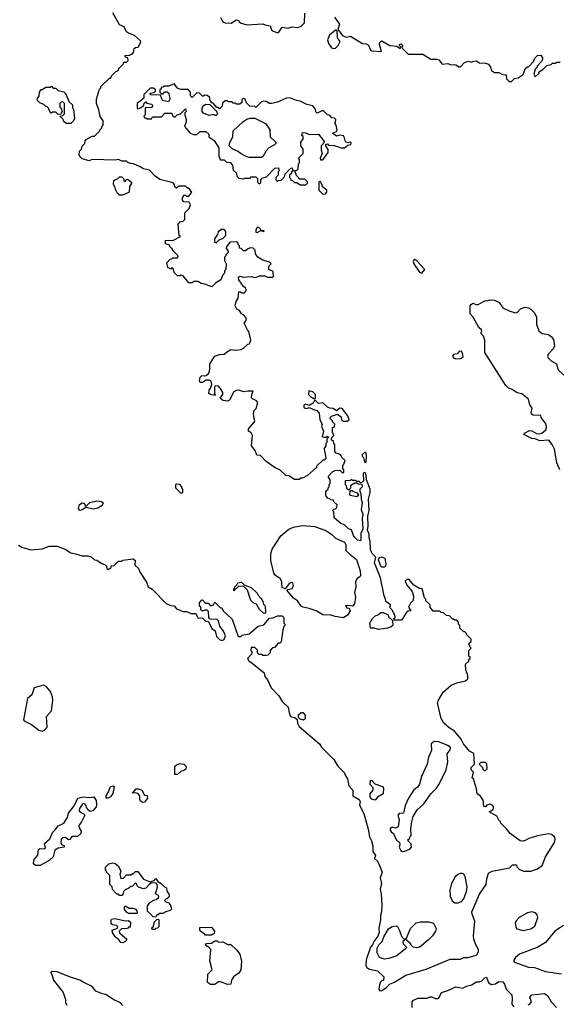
# Model space of a CAD drawing. Extents: x 1861455 to 2058065, y 200073 to 437907.
# Tile 565 of 574: x 2004326 to 2009068, y 410202 to 418863. Entities that reach past the tile are written whole.
import ezdxf

# ---------------------------------------------------------------- set-up
doc = ezdxf.new("R2010")
doc.units = 0

msp = doc.modelspace()

# ---------------------------------------------------------------- linework, layer by layer
at = {"layer": '0CON05XD'}
for points in [[(2006147.5, 416865), (2006143, 416853), (2006160, 416825), (2006160, 416815), (2006140, 416795), (2006140, 416785), (2006130, 416775), (2006130, 416745), (2006142.5, 416715), (2006140, 416665), (2006130, 416655), (2006130, 416635), (2006115, 416620), (2006097.5, 416575), (2006050, 416545), (2006017.5, 416512.5), (2005955, 416537.5), (2005923, 416543), (2005895, 416560), (2005855, 416560), (2005845, 416550), (2005815, 416550), (2005765, 416610), (2005745, 416617.5), (2005735, 416610), (2005715, 416610), (2005685, 416640), (2005678.3, 416678.3), (2005665, 416680), (2005655, 416670), (2005630, 416685), (2005622.5, 416725), (2005651.7, 416758.3), (2005665, 416760), (2005675, 416770), (2005715, 416770), (2005720, 416785), (2005670, 416835), (2005670, 416845), (2005651.7, 416861.7), (2005645, 416880), (2005610.7, 416890.7), (2005610, 416925), (2005675, 416922.5), (2005740, 416955), (2005730, 416965), (2005720, 417065), (2005741.7, 417088.3), (2005765, 417090), (2005780, 417105), (2005780, 417165), (2005818.3, 417201.7), (2005830, 417235), (2005817, 417257), (2005771.7, 417261.7), (2005760, 417275), (2005760, 417295), (2005775, 417320), (2005785, 417320), (2005795, 417310), (2005815, 417310), (2005840, 417345), (2005830, 417355), (2005830, 417365), (2005815, 417380), (2005801.7, 417381.7), (2005785, 417400), (2005725, 417400), (2005705, 417380), (2005691.7, 417391.7), (2005690, 417415), (2005677, 417427), (2005558.3, 417458.3), (2005517, 417487), (2005468.3, 417538.3), (2005415, 417550), (2005385, 417570), (2005326.4, 417596.4), (2005305, 417597.5), (2005278.3, 417608.3), (2005265, 417620), (2005225, 417620), (2005195, 417632.5), (2005165, 417627.5), (2004965, 417632.5), (2004935, 417622.5), (2004917, 417627), (2004875, 417640), (2004855, 417660), (2004850, 417675), (2004853, 417707), (2004870, 417725), (2004875, 417750), (2004900, 417775), (2004903, 417797), (2004911.7, 417808.3), (2004965, 417840), (2004985, 417840), (2005030, 417885), (2005030, 417895), (2005048.3, 417911.7), (2005050, 417925), (2005060, 417935), (2005060, 417975), (2005033, 418013), (2005021.7, 418071.7), (2005002.5, 418125), (2005002.5, 418165), (2005028.3, 418251.7), (2005040, 418265), (2005040, 418275), (2005115, 418350), (2005125, 418350), (2005140, 418375), (2005170, 418405), (2005195, 418420), (2005200, 418435), (2005240, 418475), (2005241.7, 418488.3), (2005265, 418490), (2005280, 418505), (2005278.3, 418528.3), (2005261.7, 418531.7), (2005251.7, 418548.3), (2005295, 418550), (2005305, 418560), (2005315, 418560), (2005327.5, 418575), (2005335, 418610), (2005345, 418620), (2005368.3, 418621.7), (2005392.5, 418665), (2005388.3, 418678.3), (2005337.5, 418725), (2005283.8, 418743.8), (2005267, 418757), (2005245, 418800), (2005205, 418817.5), (2005144.4, 418924.4)], [(2006095, 418881.2), (2006115, 418845.8), (2006135, 418837.1), (2006188.6, 418831.4), (2006235, 418862.5), (2006245, 418860), (2006266.2, 418836.2), (2006325, 418818.1), (2006465, 418827.5), (2006487.1, 418817.1), (2006530, 418810), (2006543.1, 418775), (2006554.1, 418764.1), (2006595, 418749.2), (2006608, 418755), (2006635, 418796.7), (2006685, 418788.1), (2006725, 418801.4), (2006775, 418795.7), (2006803.2, 418806.8), (2006833.3, 418835), (2006835, 418920)], [(2007096.1, 418886.1), (2007140, 418825), (2007126.7, 418776.7), (2007170.2, 418720.2), (2007201.4, 418708.6), (2007237, 418717), (2007345, 418652.5), (2007375, 418650), (2007395, 418640), (2007413.3, 418595), (2007425, 418588.8), (2007510, 418585), (2007493.3, 418645), (2007497.5, 418665), (2007515, 418677.5), (2007585, 418637.5), (2007645, 418630), (2007675, 418610), (2007680, 418625), (2007670, 418635), (2007670, 418645), (2007685, 418650), (2007700, 418635), (2007690, 418625), (2007691.7, 418611.7), (2007745, 418560), (2007875, 418560), (2007945, 418517.5), (2007995, 418517.5), (2008015, 418510), (2008045, 418472.5), (2008095, 418477.5), (2008115, 418470), (2008165, 418467.5), (2008195, 418450), (2008205, 418450), (2008243, 418487), (2008275, 418497.5), (2008305, 418490), (2008313, 418497), (2008345, 418502.5), (2008373, 418483), (2008425, 418480), (2008451.7, 418471.7), (2008470, 418445), (2008480, 418415), (2008505, 418400), (2008545, 418400), (2008575, 418380), (2008608.3, 418378.3), (2008611.7, 418341.7), (2008635, 418320), (2008655, 418320), (2008683, 418347), (2008715, 418352.5), (2008750, 418375), (2008761.7, 418388.3), (2008775, 418430), (2008795, 418450), (2008805, 418450), (2008850, 418495), (2008860, 418525), (2008883, 418547), (2008915, 418550), (2008927, 418527), (2008927, 418513), (2008920, 418495), (2008880, 418455), (2008880, 418445), (2008863, 418427), (2008852.5, 418385), (2008865, 418360), (2008895, 418390), (2008900, 418405), (2008930, 418425), (2008965, 418460), (2009005, 418470), (2009015, 418480), (2009045, 418480), (2009055, 418490), (2009085, 418490)], [(2007085, 418610), (2007105, 418612.9), (2007129.2, 418635), (2007143.8, 418665), (2007143.3, 418675), (2007123.6, 418703.6), (2007120, 418765), (2007115, 418770), (2007105, 418770), (2007054.1, 418725.9), (2007036.2, 418685), (2007044, 418655), (2007071.2, 418615), (2007085, 418610)], [(2004775, 417950), (2004735, 417950), (2004711.7, 417971.7), (2004708.3, 417988.3), (2004680, 418015), (2004705, 418020), (2004720, 418035), (2004720, 418125), (2004708.3, 418138.3), (2004695, 418140), (2004680, 418125), (2004680, 418095), (2004690, 418085), (2004700, 418055), (2004690, 418045), (2004688.3, 418031.7), (2004665, 418030), (2004645, 418050), (2004615, 418050), (2004601.7, 418041.7), (2004590, 418055), (2004580, 418085), (2004565, 418100), (2004555, 418100), (2004538.3, 418118.3), (2004501.7, 418131.7), (2004481.7, 418151.7), (2004480, 418165), (2004497, 418193), (2004500, 418225), (2004515, 418250), (2004525, 418250), (2004555, 418270), (2004595, 418270), (2004605, 418280), (2004621.7, 418261.7), (2004645, 418260), (2004665, 418240), (2004715, 418230), (2004730, 418215), (2004761.7, 418141.7), (2004790, 418115), (2004790, 418085), (2004800, 418075), (2004807.5, 417995), (2004800, 417975), (2004775, 417950)], [(2006845, 417410), (2006860, 417425), (2006858.3, 417438.3), (2006835, 417460), (2006791.7, 417461.7), (2006761.7, 417491.7), (2006750, 417525), (2006740, 417535), (2006765, 417540), (2006778.3, 417551.7), (2006780, 417595), (2006790, 417605), (2006790, 417635), (2006780, 417645), (2006820, 417685), (2006820, 417725), (2006800, 417755), (2006800, 417785), (2006820, 417815), (2006820, 417835), (2006810, 417845), (2006815, 417870), (2006845, 417867.5), (2006875, 417852.5), (2006955, 417857.5), (2006997.5, 417805), (2007010, 417785), (2006980, 417755), (2006980, 417715), (2006987.5, 417685), (2006970, 417645), (2006975, 417630), (2006995, 417630), (2007042.5, 417695), (2007041.7, 417721.7), (2007020, 417755), (2007021.7, 417768.3), (2007035, 417770), (2007045, 417760), (2007095, 417757.5), (2007157, 417737), (2007185, 417736.7), (2007215, 417760), (2007240, 417765), (2007245, 417780), (2007235, 417786.7), (2007215, 417780), (2007195, 417790), (2007185.8, 417825), (2007175, 417840.8), (2007143.8, 417846.2), (2007115, 417840), (2007080, 417865), (2007115, 417880), (2007119.3, 417890.7), (2007113.9, 417923.9), (2007100, 417955), (2007107, 417963), (2007110, 417985), (2007097, 417997), (2007075, 418000), (2007055, 418020), (2007035, 418027.5), (2007001.7, 418061.7), (2006985, 418062.5), (2006945, 418040), (2006933, 418053), (2006930, 418075), (2006906.1, 418106.1), (2006855, 418117.5), (2006795, 418147.5), (2006763, 418153), (2006705, 418176.7), (2006675, 418172.5), (2006595, 418136.7), (2006545, 418126.7), (2006525, 418127.5), (2006495, 418142.5), (2006475, 418146.7), (2006455, 418140), (2006405, 418090), (2006395, 418100), (2006351.7, 418101.7), (2006321.7, 418131.7), (2006310, 418165), (2006295, 418170), (2006281.7, 418158.3), (2006280, 418135), (2006265, 418120), (2006235, 418120), (2006225, 418130), (2006205, 418130), (2006195, 418140), (2006165, 418140), (2006155, 418150), (2006135, 418150), (2006111.7, 418128.3), (2006108.3, 418101.7), (2006085, 418080), (2006075, 418090), (2006061.7, 418091.7), (2006028.3, 418128.3), (2006011.7, 418131.7), (2006010, 418145), (2006000, 418155), (2005998.3, 418178.3), (2005977, 418197), (2005955, 418200), (2005945, 418190), (2005935, 418190), (2005908.3, 418218.3), (2005885, 418220), (2005845, 418180), (2005830, 418195), (2005830, 418225), (2005808.3, 418248.3), (2005745, 418250), (2005715, 418260), (2005685, 418300), (2005635, 418280), (2005595, 418280), (2005585, 418270), (2005571.7, 418268.3), (2005570, 418255), (2005560, 418245), (2005560, 418225), (2005575, 418210), (2005588.3, 418211.7), (2005605, 418230), (2005625, 418230), (2005638.3, 418218.3), (2005647.5, 418165), (2005635, 418140), (2005581.7, 418151.7), (2005565, 418200), (2005481.7, 418201.7), (2005471.7, 418218.3), (2005508.3, 418221.7), (2005520, 418235), (2005520, 418245), (2005505, 418260), (2005475, 418260), (2005420, 418205), (2005418.3, 418171.7), (2005360, 418125), (2005360, 418085), (2005365, 418080), (2005395, 418090), (2005418.3, 418111.7), (2005421.7, 418128.3), (2005435, 418140), (2005445, 418130), (2005485, 418120), (2005498.3, 418108.3), (2005485, 418090), (2005431.7, 418088.3), (2005430, 418025), (2005420, 418015), (2005425, 418000), (2005435, 418000), (2005445, 417990), (2005485, 417990), (2005495, 418010), (2005575, 418010), (2005605, 418040), (2005665, 418040), (2005671.7, 418021.7), (2005685, 418010), (2005695, 418010), (2005713, 418027), (2005740, 418035), (2005785, 418080), (2005790, 418055), (2005780, 418045), (2005780, 418025), (2005792.5, 417985), (2005792.5, 417965), (2005777.5, 417925), (2005826.4, 417866.4), (2005855, 417853.3), (2005885, 417852.5), (2005915, 417880), (2005965, 417880), (2005990, 417855), (2005991.7, 417831.7), (2006039.3, 417799.3), (2006077.5, 417735), (2006080, 417665), (2006090, 417635), (2006095, 417630), (2006125, 417630), (2006145, 417610), (2006178.3, 417608.3), (2006200, 417585), (2006205, 417540), (2006232.5, 417515), (2006240, 417485), (2006255, 417470), (2006295, 417462.5), (2006305, 417470), (2006355, 417470), (2006365, 417480), (2006405, 417480), (2006420, 417465), (2006420, 417435), (2006435, 417420), (2006448.3, 417431.7), (2006450, 417455), (2006461.7, 417468.3), (2006498.3, 417481.7), (2006571.7, 417558.3), (2006605, 417560), (2006610, 417535), (2006600, 417525), (2006600, 417495), (2006580, 417475), (2006580, 417455), (2006595, 417440), (2006605, 417450), (2006628.3, 417451.7), (2006658.3, 417481.7), (2006661.7, 417508.3), (2006711.7, 417558.3), (2006725, 417560), (2006730, 417535), (2006720, 417525), (2006718.3, 417511.7), (2006700, 417495), (2006700, 417475), (2006710, 417465), (2006711.7, 417451.7), (2006728.3, 417448.3), (2006745, 417430), (2006765, 417430), (2006795, 417410), (2006845, 417410)], [(2006055, 418020), (2006045, 418020), (2006035, 418030), (2005995, 418020), (2005945, 418040), (2005932.5, 418055), (2005932.5, 418085), (2005940, 418105), (2005965, 418120), (2005998.3, 418118.3), (2006058.3, 418058.3), (2006060, 418045), (2006070, 418035), (2006055, 418020)], [(2006455, 417650), (2006345, 417650), (2006325, 417656.7), (2006270, 417685), (2006250, 417705), (2006203, 417723), (2006170, 417755), (2006172.5, 417775), (2006202.5, 417835), (2006203.9, 417886.1), (2006290, 417965), (2006325, 417987.5), (2006355, 417997.5), (2006395, 417997.5), (2006489.3, 417949.3), (2006527, 417897), (2006531.7, 417831.7), (2006580, 417785), (2006580, 417775), (2006568.3, 417761.7), (2006520, 417735), (2006495, 417710), (2006468.3, 417661.7), (2006455, 417650)], [(2005235, 417320), (2005205, 417320), (2005185, 417340), (2005168.3, 417368.3), (2005166.4, 417386.4), (2005152.5, 417415), (2005155, 417450), (2005190, 417465), (2005205, 417480), (2005225, 417480), (2005240, 417465), (2005245, 417440), (2005258.3, 417441.7), (2005261.7, 417458.3), (2005275, 417460), (2005310, 417435), (2005310, 417425), (2005292.5, 417395), (2005290, 417345), (2005235, 417320)], [(2007015, 417330), (2007030, 417345), (2007030, 417365), (2006991.7, 417391.7), (2006990, 417415), (2006980, 417425), (2006978.3, 417438.3), (2006965, 417440), (2006960, 417435), (2006960, 417365), (2006991.7, 417331.7), (2007015, 417330)], [(2006415, 416992.5), (2006448.3, 417008.3), (2006475, 417000), (2006477.5, 417005), (2006457.5, 417007.5), (2006432.5, 417035), (2006415, 417036), (2006403.3, 417015), (2006403.8, 416993.8), (2006415, 416992.5)], [(2006055, 416900), (2006083, 416927), (2006115, 416937.5), (2006140, 416965), (2006139.3, 416999.3), (2006125, 417017.5), (2006102.5, 417017.5), (2006071.7, 416998.3), (2006067, 416973), (2006040, 416935), (2006040, 416905), (2006055, 416900)], [(2008325, 410627.5), (2008345.6, 410634.4), (2008353.8, 410645), (2008363.8, 410665), (2008363.6, 410683.6), (2008340, 410725), (2008323.3, 410775), (2008321.2, 410805), (2008333.8, 410935), (2008308, 410995), (2008306, 411015), (2008375, 411170), (2008433.3, 411255), (2008437.5, 411305), (2008453.3, 411355), (2008485, 411372.5), (2008637, 411403), (2008665, 411430), (2008698.3, 411428.3), (2008701.7, 411411.7), (2008727, 411387), (2008765, 411373.3), (2008826.1, 411373.9), (2008885, 411393.8), (2008925.8, 411424.2), (2008955, 411500), (2009034, 411625), (2009038.8, 411655), (2009033.3, 411675), (2009007.5, 411695), (2008982.3, 411702.3), (2008884.4, 411685.6), (2008807.9, 411662.1), (2008765, 411637.5), (2008730.7, 411640.7), (2008643.6, 411703.6), (2008612.5, 411745), (2008560, 411795), (2008558.3, 411808.3), (2008543, 411823), (2008526.4, 411856.4), (2008460, 411895), (2008494.3, 411915.7), (2008498, 411935), (2008489.8, 411949.8), (2008465, 411964), (2008436.7, 411953.3), (2008425, 411940), (2008411.7, 411941.7), (2008407, 411997), (2008383, 412033), (2008352.5, 412055), (2008347, 412097), (2008320, 412185), (2008310, 412195), (2008320, 412245), (2008300, 412265), (2008300, 412285), (2008330, 412315), (2008325, 412410), (2008285, 412430), (2008233.9, 412493.9), (2008213.3, 412535), (2008153.8, 412605), (2008106.7, 412635), (2008060, 412675), (2008036.1, 412716.1), (2008023.8, 412765), (2008003.3, 412855), (2008011.7, 412878.3), (2008055, 412947.5), (2008125, 413010), (2008175, 413030), (2008251.7, 413048.3), (2008270, 413065), (2008270, 413095), (2008252.5, 413145), (2008250, 413195), (2008278.3, 413221.7), (2008280, 413235), (2008290, 413245), (2008290, 413255), (2008280, 413265), (2008280, 413315), (2008300, 413335), (2008290, 413345), (2008280, 413375), (2008300, 413395), (2008300, 413415), (2008261.7, 413451.7), (2008260, 413465), (2008245, 413480), (2008235, 413480), (2008201.7, 413511.7), (2008200, 413535), (2008190, 413545), (2008190, 413565), (2008175, 413580), (2008155, 413580), (2008145, 413590), (2008135, 413590), (2008108.3, 413618.3), (2008083, 413623), (2008057, 413647), (2008035, 413650), (2008025, 413660), (2007965, 413660), (2007940, 413695), (2007940, 413715), (2007901.7, 413751.7), (2007900, 413765), (2007888.3, 413778.3), (2007868.3, 413858.3), (2007845, 413860), (2007795, 413890), (2007755, 413940), (2007735, 413940), (2007720, 413925), (2007735, 413890), (2007780, 413835), (2007792.5, 413795), (2007790, 413755), (2007765, 413730), (2007750, 413695), (2007770, 413665), (2007745, 413660), (2007731.7, 413648.3), (2007688.3, 413581.7), (2007621.7, 413581.7), (2007620, 413595), (2007630, 413605), (2007630, 413615), (2007620, 413645), (2007610, 413655), (2007610, 413665), (2007580, 413695), (2007590, 413705), (2007590, 413715), (2007550, 413745), (2007547, 413767), (2007533.3, 413795), (2007503.3, 413955), (2007450, 414085), (2007460, 414135), (2007425, 414170), (2007413.6, 414203.6), (2007412.5, 414275), (2007402.5, 414305), (2007402.5, 414335), (2007388.8, 414375), (2007393.6, 414406.4), (2007391.2, 414495), (2007403.3, 414545), (2007397.5, 414645), (2007412.5, 414705), (2007412.5, 414735), (2007377.5, 414815), (2007376.7, 414855), (2007370, 414875), (2007365, 414880), (2007350, 414875), (2007351.7, 414808.3), (2007338.3, 414791.7), (2007325, 414790), (2007315, 414800), (2007295, 414800), (2007285, 414810), (2007255, 414810), (2007245, 414820), (2007235, 414810), (2007191.7, 414808.3), (2007190, 414775), (2007200, 414765), (2007201.7, 414741.7), (2007215, 414730), (2007225, 414730), (2007240, 414745), (2007241.7, 414768.3), (2007275, 414790), (2007295, 414790), (2007305, 414780), (2007338.3, 414778.3), (2007340, 414755), (2007320, 414735), (2007320, 414715), (2007330, 414695), (2007332.5, 414645), (2007340, 414615), (2007332.5, 414555), (2007346.2, 414515), (2007340, 414475), (2007346.7, 414385), (2007327.5, 414345), (2007330, 414295), (2007325, 414280), (2007300, 414285), (2007275, 414307.5), (2007263.3, 414325), (2007246.4, 414376.4), (2007220, 414385), (2007185, 414420), (2007151.7, 414431.7), (2007093, 414483), (2007090, 414535), (2007080, 414545), (2007091.7, 414558.3), (2007105, 414560), (2007118.3, 414571.7), (2007120, 414595), (2007091.7, 414621.7), (2007088.3, 414638.3), (2007065, 414640), (2007055, 414650), (2007041.7, 414651.7), (2007020, 414675), (2007020, 414715), (2007040, 414735), (2007040, 414745), (2007050, 414755), (2007050, 414775), (2007060, 414785), (2007060, 414815), (2007040, 414845), (2007081.7, 414888.3), (2007103, 414897), (2007145, 414900), (2007165, 414880), (2007178.3, 414881.7), (2007180, 414905), (2007170, 414915), (2007170, 414945), (2007180, 414955), (2007190, 414985), (2007161.7, 415011.7), (2007160, 415025), (2007148.3, 415038.3), (2007111.7, 415051.7), (2007100, 415065), (2007100, 415125), (2007090, 415135), (2007088.3, 415158.3), (2007070, 415165), (2007070, 415185), (2007090, 415205), (2007080, 415235), (2007080, 415275), (2007098.3, 415281.7), (2007100, 415305), (2007080, 415325), (2007080, 415335), (2007060, 415355), (2007060, 415365), (2007070, 415375), (2007125, 415392.5), (2007155, 415370), (2007160, 415345), (2007175, 415332.5), (2007209.3, 415330.7), (2007226.7, 415345), (2007215, 415380), (2007164, 415444), (2007144, 415446), (2007115, 415422.5), (2007085, 415442), (2007055, 415446.2), (2007035, 415456.2), (2006995, 415492.5), (2006955, 415487.5), (2006925, 415520), (2006909.3, 415490.7), (2006875, 415470), (2006845, 415480), (2006827, 415473), (2006827.5, 415455), (2006840, 415445), (2006855, 415443.3), (2006875, 415452.5), (2006905, 415436.7), (2006942.5, 415425), (2006961.7, 415401.7), (2006966.7, 415345), (2006990, 415305), (2006982.5, 415285), (2007000, 415245), (2006990, 415195), (2007005, 415190), (2007025, 415190), (2007035, 415200), (2007040, 415195), (2007040, 415185), (2007030, 415175), (2007030, 415145), (2007020, 415135), (2007020, 415115), (2007002.5, 415085), (2007010, 415075), (2007020, 415005), (2007005, 414990), (2006995, 414990), (2006940, 414935), (2006940, 414925), (2006860, 414855), (2006815, 414830), (2006795, 414830), (2006785, 414820), (2006745, 414820), (2006695, 414850), (2006670, 414855), (2006615, 414902.5), (2006575, 414922.5), (2006497, 414977), (2006445, 415030), (2006413.6, 415033.6), (2006397.5, 415075), (2006367.5, 415115), (2006376.4, 415206.4), (2006365, 415230), (2006340, 415245), (2006340, 415265), (2006393.3, 415325), (2006396.7, 415335), (2006388.8, 415355), (2006385, 415400), (2006390, 415425), (2006407, 415443), (2006422.5, 415495), (2006407.5, 415515), (2006377.5, 415525), (2006366.7, 415536.7), (2006368.8, 415565), (2006380, 415595), (2006335, 415596.7), (2006295, 415590), (2006255, 415604), (2006235, 415601.2), (2006211.4, 415588.6), (2006173, 415517), (2006155, 415507.5), (2006115, 415512.5), (2006090, 415535), (2006113.3, 415565), (2006113.8, 415585), (2006095, 415620), (2006075, 415640), (2006048.3, 415641.7), (2006040, 415635), (2006041.7, 415571.7), (2006048.3, 415561.7), (2006035, 415560), (2006013, 415563), (2005990, 415575), (2005992.5, 415605), (2006007, 415623), (2006017.5, 415655), (2006012.5, 415685), (2005995, 415693.3), (2005967, 415693), (2005935, 415672.5), (2005915, 415672.5), (2005907.5, 415685), (2005915, 415720), (2005925, 415730), (2005967, 415733), (2005990, 415755), (2006000, 415785), (2006000, 415835), (2006045, 415902.5), (2006085, 415917.5), (2006125, 415920), (2006145, 415940), (2006185, 415962.5), (2006225, 415957.5), (2006275, 415962.5), (2006296.4, 415973.6), (2006335, 416010), (2006348.3, 416011.7), (2006360, 416045), (2006341.7, 416121.7), (2006330, 416135), (2006302.5, 416195), (2006316.7, 416213.3), (2006322.5, 416235), (2006305, 416257.5), (2006277, 416277), (2006260, 416305), (2006237, 416317), (2006223.3, 416345), (2006232.5, 416385), (2006250.5, 416415), (2006255, 416470), (2006265, 416472.5), (2006281.4, 416461.4), (2006305, 416460.6), (2006322, 416485), (2006315, 416502.5), (2006297.5, 416515), (2006253.8, 416575), (2006251.7, 416598.3), (2006265, 416606.2), (2006295, 416600), (2006365, 416603.3), (2006395, 416596.7), (2006427, 416603), (2006435, 416610), (2006485, 416610), (2006505, 416597.5), (2006555, 416600), (2006560, 416605), (2006558.3, 416648.3), (2006520, 416665), (2006520, 416695), (2006540, 416715), (2006525, 416730), (2006465, 416747.5), (2006422.5, 416775), (2006402.5, 416805), (2006400, 416835), (2006382.5, 416855), (2006355, 416856.7), (2006330, 416845), (2006315, 416830), (2006295, 416830), (2006275, 416850), (2006260, 416855), (2006260, 416875), (2006250, 416885), (2006248.3, 416898.3), (2006235, 416910), (2006175, 416907.5), (2006147.5, 416865)], [(2007865, 416634.7), (2007892.5, 416665), (2007822.7, 416742.7), (2007805, 416754), (2007795, 416752), (2007788.6, 416735), (2007794.3, 416715), (2007845, 416642.9), (2007865, 416634.7)], [(2009080.5, 414905), (2009054.4, 414965), (2009032.9, 415085), (2009014.1, 415125.9), (2008984.5, 415164.5), (2008905, 415157.8), (2008865, 415175.8), (2008835, 415180), (2008763.8, 415213.8), (2008770, 415225), (2008815, 415248.8), (2008835, 415246), (2008875, 415222), (2008899.5, 415220.5), (2008922.7, 415227.3), (2008958.8, 415255), (2008964.3, 415275.7), (2008960, 415305), (2008916.7, 415365), (2008913, 415383), (2008845, 415383.8), (2008832.5, 415392.5), (2008828.8, 415405), (2008836, 415445), (2008817.5, 415475), (2008805.9, 415525.9), (2008745, 415573.3), (2008705, 415580), (2008661.3, 415611.3), (2008624.6, 415624.6), (2008605.8, 415645), (2008420, 415935), (2008421.2, 416045), (2008408.3, 416078.3), (2008386.7, 416105), (2008393.3, 416125), (2008390, 416135), (2008367.5, 416155), (2008317, 416247), (2008290, 416275), (2008290, 416345), (2008301.7, 416358.3), (2008315, 416370), (2008345, 416357.5), (2008361.7, 416358.3), (2008425, 416392.5), (2008445, 416390), (2008465, 416400), (2008507, 416397), (2008547.5, 416375), (2008579.5, 416329.5), (2008640.5, 416300.5), (2008693.6, 416283.6), (2008709.5, 416290.5), (2008735, 416318.8), (2008775, 416333.8), (2008805, 416328.8), (2008825, 416316.2), (2008858, 416285), (2008875, 416247.5), (2008876, 416185), (2008895.8, 416125.8), (2008924.2, 416104.2), (2008980, 416095), (2009005, 416078.1), (2009025, 416050), (2009035, 415993.3), (2009025, 415972.5), (2008980, 415925), (2008973.3, 415905), (2008979.3, 415889.3), (2009005, 415863.3), (2009052.5, 415835), (2009065, 415782.5), (2009116.2, 415736.2)], [(2008165, 415879.2), (2008205, 415882.9), (2008230, 415895), (2008225, 415927.5), (2008215, 415948), (2008195, 415945.6), (2008175.8, 415924.2), (2008145, 415918), (2008136.2, 415905), (2008145, 415888.8), (2008165, 415879.2)], [(2006925, 415530), (2006930, 415535), (2006930, 415565), (2006905, 415590), (2006871.7, 415598.3), (2006867.5, 415565), (2006885, 415547.5), (2006915, 415530), (2006925, 415530)], [(2007375, 414970), (2007380, 415025), (2007375, 415050), (2007365, 415060), (2007340, 415035), (2007340, 415025), (2007351.7, 415011.7), (2007361.7, 414971.7), (2007375, 414970)], [(2005755, 414700), (2005745, 414700), (2005701.7, 414741.7), (2005700, 414775), (2005705, 414780), (2005728.3, 414778.3), (2005750, 414755), (2005750, 414745), (2005760, 414735), (2005760, 414705), (2005755, 414700)], [(2007295, 414670), (2007310, 414685), (2007298.3, 414698.3), (2007265, 414710), (2007255, 414720), (2007231.7, 414718.3), (2007230, 414685), (2007235, 414680), (2007295, 414670)], [(2004855, 414547.1), (2004843.3, 414565), (2004851.1, 414598.9), (2004875, 414612.9), (2004889.4, 414609.4), (2004905, 414587.5), (2004915, 414587.5), (2004944.1, 414615.9), (2005005, 414630.8), (2005045.8, 414625.8), (2005060, 414615), (2005051.2, 414588.8), (2005015, 414566), (2004975, 414559.2), (2004907, 414573), (2004875, 414551.4), (2004855, 414547.1)], [(2007175, 413603.3), (2007103.6, 413613.6), (2007065, 413626.7), (2006995, 413627.5), (2006935, 413662.5), (2006875, 413683.8), (2006820, 413695), (2006802.5, 413705), (2006771.7, 413751.7), (2006736.7, 413775), (2006677.5, 413845), (2006685, 413852.5), (2006725, 413861.2), (2006736.4, 413885), (2006728.9, 413908.9), (2006715, 413912.5), (2006699.2, 413905), (2006661.7, 413858.3), (2006635, 413867.5), (2006633.1, 413915), (2006622.5, 413945), (2006576.7, 413975), (2006562, 413995), (2006536.2, 414105), (2006536.1, 414163.9), (2006548.8, 414205), (2006625, 414324.2), (2006695, 414380.6), (2006735, 414398.1), (2006815, 414414), (2006925, 414406.2), (2007026.1, 414366.1), (2007072.5, 414335), (2007105, 414303.3), (2007185, 414267.5), (2007196.4, 414246.4), (2007197.5, 414195), (2007232.3, 414162.3), (2007290, 414115), (2007323.3, 414015), (2007325.8, 413975), (2007323.3, 413965), (2007294.4, 413945.6), (2007281.3, 413918.7), (2007285.5, 413875), (2007274.4, 413825), (2007282, 413785), (2007273.8, 413725), (2007255, 413703.3), (2007215, 413711.2), (2007195, 413706.2), (2007205, 413691.2), (2007226.4, 413686.4), (2007236.4, 413663.6), (2007215, 413627.5), (2007175, 413603.3)], [(2004315, 414240), (2004345, 414222.5), (2004425, 414200), (2004525, 414210), (2004585, 414232.5), (2004655, 414232.5), (2004726.7, 414206.7), (2004775, 414172.5), (2004816.4, 414166.4), (2004875, 414147.5), (2004925, 414147.5), (2004955, 414137.5), (2004983, 414113), (2005005, 414110), (2005043, 414083), (2005078.3, 414068.3), (2005090, 414055), (2005092.5, 414035), (2005105, 414027.5), (2005130, 414045), (2005131.7, 414058.3), (2005158.3, 414061.7), (2005195, 414100), (2005225, 414100), (2005235, 414110), (2005325, 414121.2), (2005341.2, 414105), (2005340, 414065), (2005372.5, 414035), (2005385, 414000), (2005442.5, 413915), (2005457.5, 413875), (2005493, 413853), (2005615, 413727.5), (2005655, 413710), (2005685, 413707.5), (2005705, 413682.5), (2005765, 413657.5), (2005795, 413657.5), (2005835, 413640), (2005875, 413640), (2005885, 413620), (2005893, 413603), (2005935, 413600), (2005963, 413573), (2005988.3, 413568.3), (2006017, 413507), (2006047, 413487), (2006059.1, 413439.1), (2006085, 413410), (2006105, 413402.5), (2006125, 413410), (2006137.5, 413445), (2006120, 413485), (2006088.3, 413528.3), (2006077, 413577), (2006065, 413587.5), (2006001.7, 413591.7), (2005990, 413605), (2005988.3, 413658.3), (2005975, 413670), (2005955, 413670), (2005935, 413660), (2005921.7, 413671.7), (2005920, 413695), (2005910, 413705), (2005910, 413735), (2005925, 413757.5), (2005935, 413760), (2005961.7, 413731.7), (2005985, 413730), (2006005, 413706.2), (2006032.5, 413715), (2006045, 413740), (2006095, 413690), (2006105, 413690), (2006117.5, 413665), (2006195, 413590), (2006248.3, 413438.3), (2006271.7, 413438.3), (2006285, 413450), (2006345, 413460), (2006425, 413530), (2006475, 413540), (2006525, 413600), (2006557, 413603), (2006595, 413620), (2006635, 413620), (2006650, 413605), (2006650, 413555), (2006660, 413545), (2006660, 413535), (2006650, 413525), (2006642.5, 413495), (2006628.3, 413391.7), (2006615, 413380), (2006601.7, 413378.3), (2006568.3, 413341.7), (2006551.7, 413338.3), (2006530, 413315), (2006530, 413295), (2006510, 413275), (2006495, 413270), (2006465, 413270), (2006455, 413280), (2006435, 413280), (2006420, 413295), (2006418.3, 413318.3), (2006395, 413340), (2006365, 413340), (2006360, 413315), (2006370, 413305), (2006370, 413285), (2006330, 413245), (2006342.5, 413225), (2006372.9, 413202.9), (2006478.3, 413118.3), (2006482.5, 413085), (2006507, 413057), (2006540, 412985), (2006606.7, 412915), (2006637.5, 412865), (2006690, 412815), (2006697.5, 412765), (2006708.8, 412735), (2006751.7, 412721.7), (2006768.3, 412708.3), (2006770, 412675), (2006785, 412647.5), (2006965, 412492.5), (2006983.3, 412465), (2007092.5, 412355), (2007127.7, 412297.7), (2007185, 412237.5), (2007186.7, 412225), (2007212.5, 412185), (2007223.3, 412125), (2007260, 412085), (2007260, 412035), (2007313, 412003), (2007322.5, 411985), (2007317.5, 411955), (2007355, 411880), (2007392.3, 411742.3), (2007404, 411675), (2007421.7, 411641.7), (2007436, 411595), (2007436, 411545), (2007456.7, 411513.3), (2007450, 411485), (2007475, 411462.5), (2007493.9, 411423.9), (2007515.8, 411365), (2007498, 411315), (2007510, 411265), (2007500, 411215), (2007508.8, 411175), (2007513.8, 411075), (2007511.2, 411015), (2007501.2, 410985), (2007503.3, 410945), (2007487, 410873), (2007490, 410835), (2007478.3, 410801.7), (2007442.5, 410755), (2007432.5, 410725), (2007413.3, 410705), (2007376.2, 410595), (2007373.8, 410545), (2007382.5, 410525), (2007405, 410512.5), (2007475, 410496.7), (2007530, 410445), (2007528.3, 410411.7), (2007515, 410410), (2007500, 410395), (2007492.5, 410375), (2007487.5, 410335), (2007495, 410320), (2007515, 410322.5), (2007555, 410350), (2007581.7, 410378.3), (2007625, 410396.7), (2007725, 410460), (2007905, 410511.4), (2008115, 410600.8), (2008205, 410600.8), (2008235, 410612.9), (2008275, 410614.4), (2008325, 410627.5)], [(2007535, 414049.4), (2007549.4, 414060.6), (2007552.5, 414075), (2007542.7, 414122.7), (2007515, 414134.4), (2007490.5, 414129.5), (2007482.5, 414115), (2007500.8, 414060.8), (2007511.1, 414051.1), (2007535, 414049.4)], [(2006485, 413640), (2006471.7, 413641.7), (2006437.5, 413675), (2006411.7, 413721.7), (2006380, 413735), (2006360, 413755), (2006330, 413845), (2006298.3, 413878.3), (2006255, 413880), (2006210, 413840), (2006210, 413855), (2006220, 413865), (2006220, 413875), (2006238.3, 413891.7), (2006245, 413910), (2006277, 413917), (2006301.7, 413891.7), (2006365, 413870), (2006415, 413820), (2006425, 413800), (2006450, 413775), (2006467, 413747), (2006473, 413723), (2006487, 413707), (2006490, 413645), (2006485, 413640)], [(2007485, 413500), (2007445, 413512.5), (2007415, 413510), (2007407.5, 413555), (2007432.5, 413595), (2007453.6, 413616.4), (2007485, 413630), (2007505, 413647.5), (2007525, 413647.5), (2007568.3, 413628.3), (2007571.7, 413611.7), (2007608.3, 413578.3), (2007610, 413535), (2007597, 413523), (2007565, 413510), (2007505, 413502.5), (2007485, 413500)], [(2004525, 412606.5), (2004545, 412614.4), (2004568.9, 412641.1), (2004563.1, 412735), (2004607, 412783), (2004617.8, 412875), (2004613.9, 412906.1), (2004597.1, 412955), (2004561.4, 412995), (2004535, 413008.5), (2004454.1, 412985.9), (2004434, 412925), (2004395, 412892.5), (2004358, 412705), (2004364, 412695), (2004430.6, 412665), (2004495, 412614), (2004525, 412606.5)], [(2006825, 412702.5), (2006795, 412710), (2006780, 412725), (2006781.7, 412748.3), (2006805, 412770), (2006818.3, 412768.3), (2006840, 412745), (2006840, 412715), (2006825, 412702.5)], [(2007695, 411547.5), (2007715, 411550), (2007761.5, 411568.5), (2007773.6, 411585), (2007771.4, 411611.4), (2007740, 411645), (2007760, 411665), (2007760, 411675), (2007771.7, 411688.3), (2007770, 411745), (2007777, 411807), (2007790, 411855), (2007825, 411912.5), (2007882.5, 411965), (2007943.8, 412055), (2007994, 412105), (2008020, 412140), (2008078.9, 412265), (2008094.3, 412335), (2008090, 412405), (2008115, 412440), (2008117.8, 412455), (2008114.2, 412465), (2008095, 412480), (2008015, 412512), (2007975, 412513.3), (2007947.5, 412495), (2007950, 412435), (2007924, 412375), (2007912, 412315), (2007864.2, 412205), (2007845, 412137.5), (2007827, 412113), (2007795, 412090), (2007748.8, 412015), (2007718.3, 411951.7), (2007707, 411897), (2007705, 411882.5), (2007665, 411881.1), (2007653.6, 411866.4), (2007666.7, 411825), (2007657.5, 411765), (2007635, 411752.5), (2007605, 411760), (2007588, 411745), (2007587.5, 411735), (2007595, 411718.8), (2007617.5, 411705), (2007642.5, 411645), (2007668.3, 411628.3), (2007672.5, 411605), (2007667.5, 411585), (2007682.5, 411555), (2007695, 411547.5)], [(2005715, 412222.5), (2005693, 412223), (2005691.7, 412298.3), (2005705, 412310), (2005735, 412320), (2005770, 412315), (2005790, 412295), (2005788.3, 412271.7), (2005771.7, 412258.3), (2005745, 412250), (2005715, 412222.5)], [(2008425, 412260), (2008440, 412275), (2008438.3, 412318.3), (2008425, 412330), (2008385, 412330), (2008370, 412315), (2008400, 412285), (2008401.7, 412271.7), (2008415, 412260), (2008425, 412260)], [(2007455, 411997.5), (2007425, 412007.5), (2007410, 412025), (2007410, 412055), (2007437.5, 412085), (2007437, 412107), (2007410, 412135), (2007415, 412170), (2007425, 412170), (2007453, 412143), (2007518.3, 412118.3), (2007527.5, 412105), (2007526.7, 412055), (2007475.7, 412024.3), (2007455, 411997.5)], [(2005105, 412014.3), (2005086.2, 412016.2), (2005086.2, 412035), (2005108.1, 412071.9), (2005125, 412117.5), (2005150, 412125), (2005157, 412117), (2005145, 412057.5), (2005125, 412028.8), (2005105, 412014.3)], [(2005408.3, 411978.3), (2005390.7, 411990.7), (2005382.5, 412005), (2005382.5, 412035), (2005366.4, 412056.4), (2005345, 412062.5), (2005320, 412060), (2005351.7, 412098.3), (2005375, 412097.5), (2005400, 412085), (2005423.6, 412043.6), (2005448.3, 412038.3), (2005450, 412015), (2005425, 411980), (2005408.3, 411978.3)], [(2004465, 411422.5), (2004447.5, 411437.5), (2004446.7, 411445), (2004453.8, 411475), (2004485.5, 411514.5), (2004492, 411565), (2004505, 411572.5), (2004540.9, 411569.1), (2004554, 411575), (2004545, 411616.2), (2004592.4, 411657.6), (2004613.3, 411715), (2004641.2, 411738.8), (2004665, 411773.3), (2004713, 411797), (2004746.7, 411845), (2004755, 411882.5), (2004805, 411947.5), (2004837.5, 412015), (2004885, 412026.7), (2004935, 412022.5), (2004977.7, 412027.7), (2004998, 411995), (2005003.3, 411956.7), (2004999.5, 411940.5), (2004970, 411905), (2004945, 411898), (2004922, 411915), (2004901.7, 411961.7), (2004885, 411967.5), (2004875, 411960), (2004852.5, 411925), (2004848.6, 411905), (2004855, 411894.2), (2004887.8, 411877.8), (2004898.8, 411865), (2004871.4, 411808.6), (2004847.8, 411775), (2004848.6, 411755), (2004866.7, 411725), (2004863.6, 411706.4), (2004835, 411680), (2004785, 411680), (2004766.4, 411653.6), (2004755, 411650), (2004730, 411670), (2004701.9, 411668.1), (2004690.5, 411655), (2004686.9, 411625), (2004695, 411608.8), (2004718.3, 411598.3), (2004717.5, 411585), (2004665, 411576.7), (2004635, 411558.6), (2004619.5, 411500.5), (2004585, 411466.2), (2004505, 411423.3), (2004465, 411422.5)], [(2005525, 410970), (2005501.7, 410971.7), (2005451.7, 411021.7), (2005450, 411065), (2005467.5, 411095), (2005505, 411117.5), (2005527, 411123), (2005550, 411145), (2005548.3, 411158.3), (2005520, 411175), (2005540, 411235), (2005537.5, 411257.5), (2005528.3, 411268.3), (2005485, 411270), (2005465, 411257.5), (2005435.6, 411224.4), (2005415, 411218.8), (2005371.7, 411231.7), (2005360, 411245), (2005358.3, 411258.3), (2005345, 411270), (2005318.3, 411241.7), (2005305, 411240), (2005287, 411223), (2005255, 411210), (2005240, 411195), (2005237, 411173), (2005225, 411160), (2005205, 411160), (2005195, 411170), (2005181.7, 411171.7), (2005141.7, 411211.7), (2005140, 411235), (2005120, 411255), (2005120, 411335), (2005091.7, 411361.7), (2005090, 411375), (2005080, 411385), (2005081.7, 411408.3), (2005111.7, 411438.3), (2005145, 411447.5), (2005165, 411442.5), (2005195, 411417.5), (2005217.5, 411375), (2005207.5, 411345), (2005215, 411310), (2005238.3, 411311.7), (2005265, 411340), (2005305, 411340), (2005315, 411350), (2005325, 411350), (2005345, 411370), (2005365, 411370), (2005415, 411302.5), (2005475, 411280), (2005508.3, 411291.7), (2005525, 411310), (2005541.7, 411281.7), (2005570, 411265), (2005600, 411235), (2005615, 411230), (2005623, 411193), (2005640, 411175), (2005642.5, 411155), (2005625, 411130), (2005615, 411130), (2005600, 411115), (2005613, 411103), (2005640, 411095), (2005657.5, 411065), (2005661.7, 411038.3), (2005651.7, 411028.3), (2005613, 411017), (2005585, 411000), (2005555, 411000), (2005545, 410990), (2005531.7, 410988.3), (2005525, 410970)], [(2008185, 411094.2), (2008215, 411106), (2008235, 411131.2), (2008260, 411195), (2008265.6, 411234.4), (2008247.6, 411327.6), (2008235, 411346), (2008215, 411356), (2008184.3, 411345.7), (2008160.8, 411325), (2008127.1, 411265), (2008113, 411207), (2008116, 411155), (2008132.7, 411112.7), (2008155, 411096.2), (2008185, 411094.2)], [(2005285, 411000), (2005265, 411012.5), (2005247.5, 411035), (2005247.5, 411055), (2005255, 411070), (2005288.3, 411048.3), (2005325, 411047.5), (2005345, 411040), (2005357.5, 411025), (2005360, 411005), (2005355, 411002.5), (2005285, 411000)], [(2005235, 410743.3), (2005215, 410747.5), (2005199.3, 410769.3), (2005167.5, 410795), (2005142.5, 410835), (2005140, 410855), (2005187, 410873), (2005190, 410885), (2005177, 410897), (2005143, 410903), (2005131.7, 410911.7), (2005130, 410945), (2005135, 410950), (2005165, 410957.5), (2005253.6, 410936.4), (2005285, 410940), (2005300, 410925), (2005298.3, 410881.7), (2005285, 410880), (2005275, 410870), (2005223, 410867), (2005203, 410847), (2005205, 410830), (2005270, 410775), (2005257.5, 410755), (2005235, 410743.3)], [(2008755, 410852.5), (2008825, 410867.5), (2008860.7, 410889.3), (2008886.7, 410965), (2008880.7, 410990.7), (2008866.1, 411006.1), (2008835, 411016.7), (2008795, 411006.2), (2008722.5, 410965), (2008695, 410937.5), (2008686.7, 410915), (2008695, 410870), (2008755, 410852.5)], [(2005515, 410860), (2005491.7, 410861.7), (2005490, 410875), (2005500, 410885), (2005511.7, 410928.3), (2005531.7, 410948.3), (2005545, 410950), (2005550, 410945), (2005550, 410885), (2005538.3, 410871.7), (2005525, 410870), (2005515, 410860)], [(2006015, 410810), (2005961.7, 410811.7), (2005948.3, 410828.3), (2005935, 410830), (2005911.7, 410851.7), (2005911.7, 410878.3), (2006015, 410880), (2006040, 410845), (2006038.3, 410821.7), (2006025, 410820), (2006015, 410810)], [(2007538.3, 410598.3), (2007494.1, 410614.1), (2007473.3, 410655), (2007472.5, 410695), (2007487.5, 410725), (2007516.1, 410753.9), (2007530, 410795), (2007573.6, 410866.4), (2007605, 410887.5), (2007641.7, 410891.7), (2007655, 410880), (2007666.7, 410856.7), (2007690, 410795), (2007710, 410775), (2007710, 410765), (2007700, 410755), (2007702.5, 410735), (2007730, 410705), (2007726.4, 410693.6), (2007645, 410627.5), (2007575, 410604), (2007538.3, 410598.3)], [(2007815, 410700), (2007790, 410705), (2007770, 410725), (2007770, 410735), (2007720, 410775), (2007730, 410785), (2007765, 410870), (2007815, 410920), (2007855, 410927.5), (2007925, 410926.7), (2007970, 410915), (2007991.7, 410868.3), (2007987.5, 410845), (2007960, 410805), (2007925, 410770), (2007850.7, 410709.3), (2007835, 410703.3), (2007815, 410700)], [(2009112.5, 410895), (2009036.7, 410845), (2008955, 410746.7), (2008885.8, 410704.2), (2008726, 410645), (2008689.2, 410615), (2008673.8, 410585), (2008682.1, 410572.1), (2008805, 410529.1), (2008856.6, 410526.6), (2008955, 410490), (2009095, 410471.5)], [(2006155, 410377.5), (2006095, 410400), (2006075, 410400), (2006045, 410377.5), (2006005, 410377.5), (2005980, 410395), (2005983, 410467), (2006020, 410505), (2006000, 410585), (2006007.5, 410685), (2005985, 410710), (2005975, 410710), (2005961.7, 410721.7), (2005971.7, 410738.3), (2006015, 410740), (2006045, 410760), (2006065, 410760), (2006075, 410750), (2006115, 410752.5), (2006158.3, 410728.3), (2006185, 410730), (2006235, 410682.5), (2006263.6, 410643.6), (2006277, 410583), (2006272.5, 410505), (2006255, 410477.5), (2006206.7, 410445), (2006190, 410415), (2006185, 410380), (2006155, 410377.5)], [(2005235, 410193.3), (2005212.5, 410215), (2005155, 410243.3), (2005085, 410290), (2005055, 410293.3), (2004997.5, 410317.5), (2004965, 410360), (2004885, 410396.2), (2004855, 410416.2), (2004765, 410443.3), (2004657, 410487), (2004605, 410490), (2004600, 410475), (2004610, 410465), (2004622.5, 410415), (2004710, 410305), (2004730, 410245), (2004730, 410215), (2004740, 410195)], [(2007780, 410175), (2007780, 410225), (2007791.7, 410238.3), (2007833.6, 410256.4), (2007913, 410257), (2007937, 410267), (2007955, 410267.5), (2007983, 410253), (2008005, 410252.5), (2008017.5, 410262.5), (2008040, 410305), (2008095, 410322.5), (2008164.1, 410355.9), (2008226.4, 410343.6), (2008258.3, 410361.7), (2008305, 410372.5), (2008345, 410400), (2008375, 410400), (2008395, 410410), (2008420, 410435), (2008435, 410440), (2008453.9, 410393.9), (2008475, 410376.7), (2008515, 410383.3), (2008545, 410402.5), (2008579.3, 410399.3), (2008595, 410380), (2008608, 410335), (2008657.1, 410285), (2008662.5, 410255), (2008659.2, 410205), (2008675, 410181.2)], [(2008801.7, 410198.3), (2008817.5, 410205), (2008832.5, 410225), (2008817.5, 410265), (2008833.2, 410286.8), (2008945, 410296.2), (2008975.7, 410275.7), (2009004.2, 410224.2), (2009052.5, 410175)]]:
    msp.add_lwpolyline(points, dxfattribs=at)

doc.saveas('drawing.dxf')
